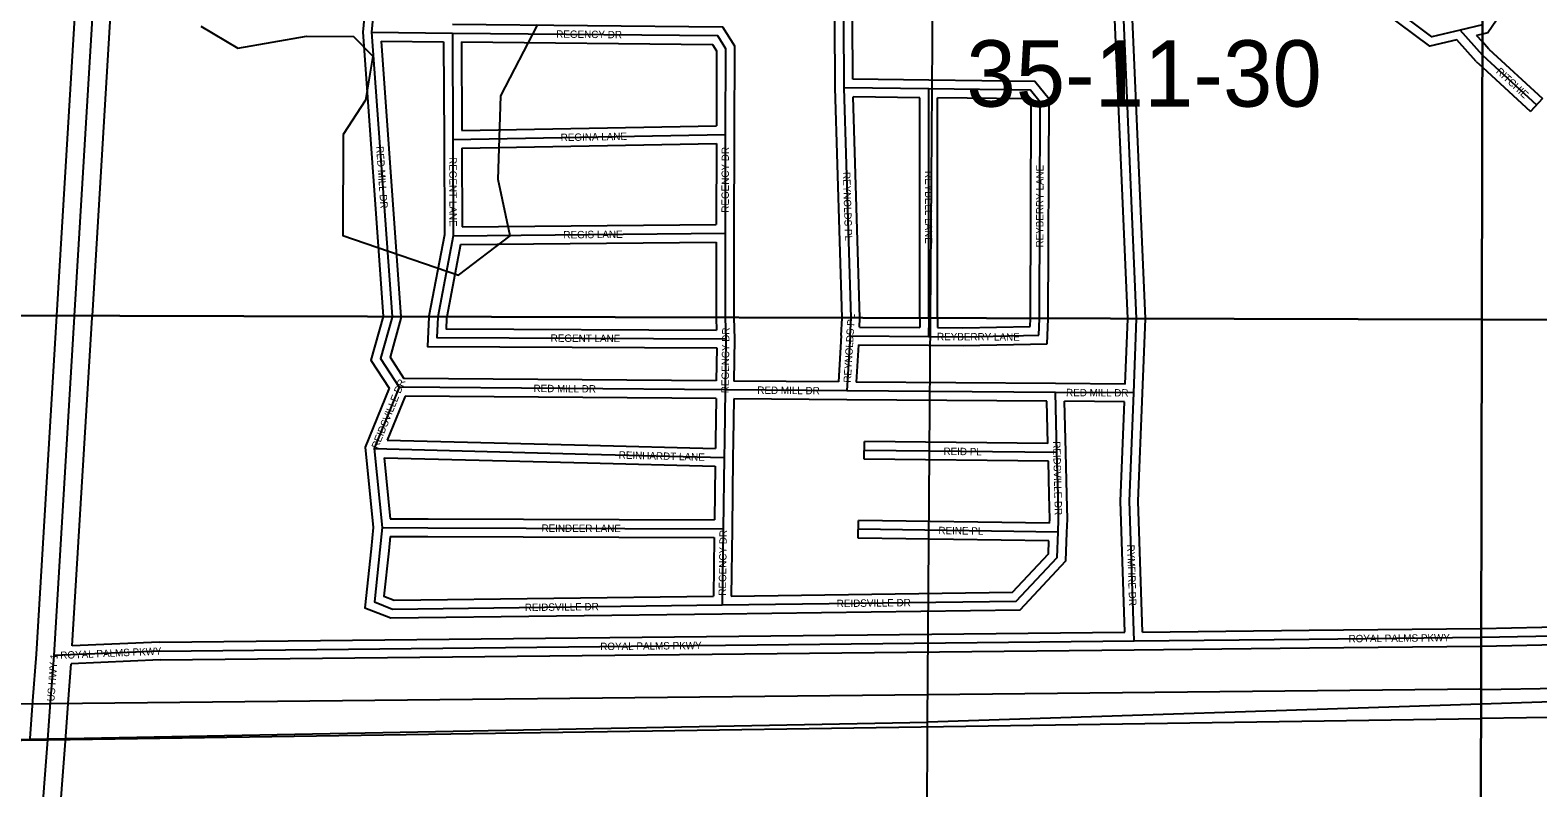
# Model space of a CAD drawing. Extents: x 457167 to 656239, y 1787309 to 1969297.
# Drawn here: x 571788 to 576898, y 1876691 to 1879261 of the extents above; entities that cross this region are included whole.
import ezdxf

# ---------------------------------------------------------------- set-up
doc = ezdxf.new("R2010")
doc.units = 0
for name, color, linetype in [('Level 1', 7, 'Continuous'), ('Level 13', 7, 'Continuous'), ('Level 14', 7, 'Continuous'), ('Level 2', 7, 'Continuous'), ('Level 31', 7, 'Continuous'), ('Level 32', 7, 'Continuous'), ('Level 34', 7, 'Continuous'), ('Level 5', 7, 'Continuous'), ('Level 55', 7, 'Continuous'), ('Level 63', 7, 'Continuous'), ('Level 7', 7, 'Continuous')]:
    doc.layers.add(name, color=color, linetype=linetype)

msp = doc.modelspace()

# ---------------------------------------------------------------- linework, layer by layer
at = {"layer": 'Level 1'}
for p, q in [((574839.65, 1878284.395), (574868.514, 1882210.607)), ((574829.576, 1876914.653), (574839.651, 1878284.395)), ((580044.647, 1877084.268), (576705.506, 1876975.675)), ((576705.507, 1876975.675), (574829.576, 1876914.653)), ((569522.043, 1876813.903), (574829.576, 1876914.653)), ((574810.232, 1871605.018), (574829.576, 1876914.653))]:
    msp.add_line(p, q, dxfattribs=at)
at = {"layer": 'Level 13'}
for p, q in [((571857.734, 1876982.084), (571869.226, 1877139.876)), ((571848.217, 1876854.106), (571857.734, 1876982.084)), ((571837.385, 1876707.221), (571848.217, 1876854.106))]:
    msp.add_line(p, q, dxfattribs=at)
for points in [[(571939.096, 1878292.15), (572070.168, 1880461.977), (572149.737, 1882170.539)], [(571869.226, 1877139.876), (571938.961, 1878289.896), (571939.097, 1878292.15)], [(571025.77, 1872109.816), (571645.157, 1874439.302), (571747.021, 1875022.706), (571774.031, 1875848.096), (571837.385, 1876707.221)]]:
    msp.add_lwpolyline(points, dxfattribs=at)
at = {"layer": 'Level 14'}
for p, q in [((571809.385, 1877144.233), (571878.997, 1878292.31)), ((571797.891, 1876986.441), (571809.385, 1877144.233)), ((571917.576, 1876977.725), (571927.384, 1877112.369)), ((571788.382, 1876858.554), (571797.891, 1876986.441)), ((571908.053, 1876849.656), (571917.57, 1876977.634)), ((571897.223, 1876702.808), (571908.056, 1876849.692))]:
    msp.add_line(p, q, dxfattribs=at)
for points in [[(571878.996, 1878292.31), (571879.07, 1878293.52), (572010.25, 1880465.182), (572088.198, 1882138.893)], [(571999.197, 1878291.989), (572130.085, 1880458.772), (572209.63, 1882166.806)], [(571931.322, 1877172.596), (571998.853, 1878286.271), (571999.198, 1878291.989)], [(571083.756, 1872094.399), (571703.815, 1874426.409), (571806.853, 1875016.535), (571833.96, 1875844.907), (571897.223, 1876702.809)]]:
    msp.add_lwpolyline(points, dxfattribs=at)
at = {"layer": 'Level 31'}
for p, q in [((575538.202, 1878282.528), (575464.661, 1880005.361)), ((574546.755, 1879065.177), (574545.669, 1879294.998)), ((572945.444, 1879253.818), (573219.655, 1879251.023)), ((572945.444, 1879253.818), (573014.731, 1878289.274)), ((573219.655, 1879251.023), (573221.077, 1878890.291)), ((576710.205, 1879175.765), (576634.675, 1879260.655)), ((576710.205, 1879175.765), (576710.209, 1879175.762)), ((576710.208, 1879175.762), (576893.08, 1879007.009)), ((574833.69, 1879061.276), (574546.755, 1879065.177)), ((574570.458, 1878285.115), (574546.755, 1879065.177)), ((574833.899, 1878284.411), (574833.69, 1879061.276)), ((573221.077, 1878890.291), (574144.303, 1878907.152)), ((574144.303, 1878907.152), (574143.564, 1878571.878)), ((573221.077, 1878890.291), (573222.258, 1878563.74)), ((573222.258, 1878563.74), (573170.115, 1878288.858)), ((573222.258, 1878563.74), (574143.564, 1878571.878)), ((574143.564, 1878571.878), (574143.568, 1878286.256)), ((574833.9, 1878283.451), (574832.811, 1878222.363)), ((574833.9, 1878283.451), (574833.9, 1878284.411)), ((575206.621, 1878226.639), (575208.651, 1878282.634)), ((575208.651, 1878282.634), (575208.654, 1878283.409)), ((574145.638, 1878213.691), (574143.348, 1878040.97)), ((574567.179, 1878224.036), (574555.953, 1878037.516)), ((574567.179, 1878224.036), (574832.811, 1878222.363)), ((574832.811, 1878222.363), (574949.88, 1878221.381)), ((574949.88, 1878221.381), (575206.621, 1878226.639)), ((573038.825, 1878049.603), (572954.691, 1877841.792)), ((574143.348, 1878040.97), (573038.825, 1878049.603)), ((574143.348, 1878040.97), (574141.056, 1877867.883)), ((574555.953, 1878037.516), (574143.348, 1878040.97)), ((575263.46, 1878032.334), (574555.953, 1878037.516)), ((575528.457, 1878030.667), (575263.46, 1878032.334)), ((575268.424, 1877828.688), (575263.46, 1878032.334)), ((575513.663, 1877663.791), (575528.457, 1878030.667)), ((572954.691, 1877841.792), (572981.132, 1877574.097)), ((572954.691, 1877841.792), (573678.077, 1877823.09)), ((574141.056, 1877867.883), (574140.295, 1877811.158)), ((575268.424, 1877828.688), (574615.318, 1877835.568)), ((573678.077, 1877823.09), (574140.295, 1877811.158)), ((574140.295, 1877811.158), (574137.217, 1877570.075)), ((575271.928, 1877684.681), (575268.424, 1877828.688)), ((575529.494, 1877189.577), (575513.663, 1877663.791)), ((572981.132, 1877574.097), (572973.646, 1877498.478)), ((572981.132, 1877574.097), (573136.697, 1877573.386)), ((573136.697, 1877573.386), (574137.217, 1877570.075)), ((574137.217, 1877570.075), (574133.465, 1877311.539)), ((575272.289, 1877558.135), (574595.006, 1877568.341)), ((576705.99, 1877201.955), (578604.695, 1877240.843)), ((572227.801, 1877155.427), (575529.494, 1877189.577)), ((575529.494, 1877189.577), (576123.467, 1877195.931)), ((576123.467, 1877195.931), (576705.987, 1877201.955)), ((576705.987, 1877201.955), (576705.991, 1877201.955)), ((572227.801, 1877155.427), (571869.226, 1877139.876))]:
    msp.add_line(p, q, dxfattribs=at)
for points in [[(573392.283, 1880774.286), (573028.538, 1880137.275), (572945.444, 1879253.818)], [(576634.675, 1879260.655), (576539.191, 1879238.677), (575973.535, 1879661.712), (575918.547, 1879830.196), (575896.054, 1880020.428)], [(576710.429, 1879278.785), (576710.105, 1879278.311), (576634.675, 1879260.655)], [(573219.655, 1879251.023), (574118.32, 1879242.484), (574144.945, 1879198.789), (574144.303, 1878907.152)], [(575208.653, 1878283.409), (575211.518, 1879016.086), (575179.16, 1879057.249), (574833.69, 1879061.276)], [(573014.732, 1878289.274), (573014.861, 1878287.474), (572975.417, 1878147.199), (573038.825, 1878049.603)], [(573170.116, 1878288.858), (573169.788, 1878287.128), (573166.135, 1878218.409), (574145.638, 1878213.691)], [(574143.569, 1878286.256), (574143.569, 1878284.968), (574145.638, 1878213.691)], [(574567.179, 1878224.036), (574570.492, 1878284.028), (574570.459, 1878285.115)], [(575528.457, 1878030.667), (575538.229, 1878281.918), (575538.203, 1878282.528)], [(575272.289, 1877558.135), (575273.657, 1877602.131), (575271.928, 1877684.681)], [(574133.465, 1877311.539), (575130.528, 1877324.626), (575269.241, 1877473.051), (575272.289, 1877558.135)], [(572973.646, 1877498.478), (572955.116, 1877321.793), (573016.144, 1877297.656), (574133.465, 1877311.539)]]:
    msp.add_lwpolyline(points, dxfattribs=at)
at = {"layer": 'Level 32'}
for p, q in [((575508.17, 1878282.608), (575434.688, 1880004.081)), ((575568.234, 1878282.447), (575494.635, 1880006.641)), ((574516.758, 1879064.65), (574515.67, 1879294.856)), ((574576.617, 1879094.773), (574575.67, 1879295.14)), ((572977.701, 1879223.486), (573189.772, 1879221.325)), ((572977.701, 1879223.486), (573044.815, 1878289.194)), ((573189.772, 1879221.325), (573191.078, 1878890.171)), ((573249.775, 1879220.735), (573250.958, 1878920.841)), ((576688.775, 1879154.718), (576624.08, 1879227.431)), ((576710.362, 1879247.559), (576690.6, 1879242.933)), ((576710.305, 1879220.786), (576690.6, 1879242.932)), ((576731.636, 1879196.81), (576710.304, 1879220.786)), ((576731.636, 1879196.81), (576913.426, 1879029.056)), ((576688.775, 1879154.718), (576710.121, 1879135.021)), ((576710.12, 1879135.021), (576872.735, 1878984.961)), ((574540.441, 1878285.196), (574516.757, 1879064.65)), ((574834.098, 1879091.273), (574576.617, 1879094.773)), ((574803.699, 1879031.68), (574577.695, 1879034.752)), ((574600.475, 1878285.035), (574577.695, 1879034.751)), ((574803.9, 1878284.491), (574803.7, 1879031.679)), ((574863.9, 1878284.331), (574863.7, 1879030.923)), ((576913.426, 1879029.056), (576872.735, 1878984.961)), ((573250.959, 1878920.841), (574114.369, 1878936.611)), ((574174.304, 1878907.086), (574173.565, 1878571.812)), ((573191.078, 1878890.181), (573192.249, 1878566.506)), ((573251.185, 1878860.833), (574114.235, 1878876.596)), ((573251.185, 1878860.833), (573252.15, 1878594.006)), ((574114.236, 1878876.596), (574113.63, 1878601.615)), ((573252.15, 1878594.006), (574113.63, 1878601.615)), ((574173.565, 1878571.879), (574173.569, 1878286.176)), ((573247.145, 1878533.957), (573200.635, 1878288.777)), ((573247.145, 1878533.957), (574113.565, 1878541.611)), ((574113.565, 1878541.611), (574113.567, 1878286.337)), ((574598.872, 1878253.837), (574803.345, 1878252.549)), ((574803.901, 1878283.714), (574803.345, 1878252.549)), ((574803.901, 1878283.714), (574803.901, 1878284.491)), ((574863.901, 1878283.188), (574863.347, 1878252.107)), ((574863.347, 1878252.107), (574949.7, 1878251.383)), ((574863.901, 1878283.188), (574863.901, 1878284.331)), ((574949.7, 1878251.383), (575177.668, 1878256.051)), ((575177.667, 1878256.051), (575178.652, 1878283.236)), ((575178.653, 1878283.236), (575178.654, 1878283.489)), ((575235.576, 1878197.225), (575238.651, 1878282.031)), ((575238.65, 1878282.031), (575238.655, 1878283.328)), ((574175.645, 1878213.926), (574173.746, 1878070.716)), ((574537.234, 1878225.839), (574527.719, 1878067.754)), ((574595.418, 1878193.856), (574587.8, 1878067.283)), ((574595.418, 1878193.856), (574832.622, 1878192.363)), ((574832.56, 1878192.364), (574950.062, 1878191.376)), ((574950.062, 1878191.376), (575235.575, 1878197.225)), ((574115.24, 1878183.836), (574113.747, 1878071.201)), ((573005.151, 1878046.368), (572924.11, 1877846.198)), ((574113.746, 1878071.201), (573055.193, 1878079.476)), ((574527.719, 1878067.753), (574173.746, 1878070.716)), ((575263.681, 1878062.334), (574587.801, 1878067.284)), ((575499.608, 1878060.849), (575263.649, 1878062.334)), ((573058.981, 1878019.444), (572998.746, 1877870.663)), ((574112.951, 1878011.206), (573058.981, 1878019.444)), ((574112.951, 1878011.205), (574111.06, 1877868.28)), ((574172.951, 1878010.72), (574171.055, 1877867.486)), ((574555.702, 1878007.516), (574172.952, 1878010.72)), ((575234.177, 1878002.546), (574555.733, 1878007.516)), ((575237.676, 1877859.013), (575234.177, 1878002.546)), ((575497.232, 1878000.861), (575294.206, 1878002.139)), ((575298.416, 1877829.419), (575294.206, 1878002.139)), ((575483.643, 1877663.895), (575497.231, 1878000.861)), ((575543.685, 1877663.687), (575558.434, 1878029.459)), ((572924.11, 1877846.198), (572950.986, 1877574.099)), ((572998.746, 1877870.663), (573678.853, 1877853.079)), ((573678.852, 1877853.08), (574110.706, 1877841.932)), ((574111.06, 1877868.286), (574110.706, 1877841.932)), ((574171.055, 1877867.481), (574170.293, 1877810.756)), ((574615.002, 1877805.57), (574615.634, 1877865.566)), ((575237.676, 1877859.013), (574615.634, 1877865.566)), ((572987.886, 1877810.923), (573008.328, 1877603.973)), ((572987.887, 1877810.923), (573677.303, 1877793.099)), ((573677.304, 1877793.098), (574109.92, 1877781.931)), ((574109.92, 1877781.931), (574107.6, 1877600.172)), ((574170.294, 1877810.776), (574167.216, 1877569.692)), ((575239.138, 1877798.994), (574615.002, 1877805.57)), ((575241.936, 1877683.951), (575239.138, 1877798.994)), ((575301.92, 1877685.411), (575298.416, 1877829.417)), ((575498.487, 1877219.258), (575483.643, 1877663.896)), ((575558.501, 1877219.889), (575543.685, 1877663.686)), ((573008.329, 1877603.973), (573136.835, 1877603.386)), ((573136.796, 1877603.386), (574107.6, 1877600.172)), ((574594.555, 1877538.344), (574595.459, 1877598.338)), ((575243.221, 1877588.576), (574595.459, 1877598.338)), ((572950.986, 1877574.099), (572943.792, 1877501.432)), ((573008.297, 1877543.972), (573003.501, 1877495.522)), ((573008.297, 1877543.971), (573136.56, 1877543.386)), ((573136.598, 1877543.386), (574106.781, 1877540.174)), ((574106.781, 1877540.174), (574103.891, 1877341.174)), ((574167.216, 1877569.64), (574163.911, 1877341.941)), ((575241.212, 1877528.599), (574594.555, 1877538.344)), ((576706.054, 1877231.963), (578573.947, 1877270.22)), ((572226.997, 1877185.421), (575498.487, 1877219.258)), ((575558.501, 1877219.889), (576123.146, 1877225.93)), ((576123.157, 1877225.931), (576705.373, 1877231.949)), ((576705.373, 1877231.949), (576706.055, 1877231.963)), ((572226.997, 1877185.421), (571931.323, 1877172.596)), ((576123.777, 1877165.932), (576705.926, 1877171.953)), ((576705.925, 1877171.953), (576706.6, 1877171.961)), ((576706.6, 1877171.961), (578575.475, 1877210.237)), ((572228.608, 1877125.433), (571927.384, 1877112.368)), ((572228.608, 1877125.433), (575529.805, 1877159.578)), ((575529.816, 1877159.579), (576123.788, 1877165.933))]:
    msp.add_line(p, q, dxfattribs=at)
for points in [[(573352.899, 1880765.811), (572999.275, 1880146.53), (572915.343, 1879254.15)], [(576624.08, 1879227.431), (576532.365, 1879206.321), (575947.962, 1879643.376), (575889.104, 1879823.717), (575869.414, 1879990.247)], [(576868.924, 1879457.81), (576728.306, 1879251.761), (576710.361, 1879247.559)], [(573219.94, 1879281.022), (574135.269, 1879272.326), (574174.965, 1879207.178), (574174.304, 1878907.086)], [(572915.343, 1879254.151), (572984.561, 1878290.551), (572984.225, 1878289.356)], [(573249.775, 1879220.734), (574101.372, 1879212.643), (574114.927, 1879190.399), (574114.369, 1878936.611)], [(575238.654, 1878283.328), (575241.56, 1879026.416), (575193.87, 1879087.08), (574834.04, 1879091.275)], [(575178.653, 1878283.489), (575181.477, 1879005.758), (575164.45, 1879027.418), (574863.7, 1879030.921)], [(573192.248, 1878566.506), (573139.935, 1878290.736), (573139.84, 1878288.94)], [(572984.226, 1878289.356), (572942.861, 1878142.244), (573005.15, 1878046.369)], [(573044.816, 1878289.194), (573045.16, 1878284.398), (573007.975, 1878152.154), (573055.193, 1878079.476)], [(573139.841, 1878288.94), (573134.506, 1878188.561), (574115.24, 1878183.836)], [(573200.636, 1878288.777), (573199.639, 1878283.521), (573197.765, 1878248.257), (574114.751, 1878243.839)], [(574113.568, 1878286.337), (574113.568, 1878284.533), (574114.751, 1878243.839)], [(574173.57, 1878286.176), (574173.57, 1878285.403), (574175.645, 1878213.926)], [(574537.225, 1878225.691), (574540.466, 1878284.401), (574540.442, 1878285.196)], [(574598.872, 1878253.837), (574600.517, 1878283.656), (574600.476, 1878285.035)], [(575499.609, 1878060.849), (575508.203, 1878281.861), (575508.171, 1878282.608)], [(575558.436, 1878029.502), (575568.255, 1878281.975), (575568.235, 1878282.447)], [(575243.221, 1877588.576), (575243.646, 1877602.283), (575241.934, 1877684.052)], [(575302.276, 1877557.202), (575303.667, 1877601.979), (575301.921, 1877685.31)], [(574133.859, 1877281.541), (575143.712, 1877294.796), (575298.821, 1877460.765), (575302.271, 1877557.061)], [(574163.911, 1877341.941), (575117.343, 1877354.456), (575239.661, 1877485.337), (575241.212, 1877528.599)], [(572943.809, 1877501.606), (572922.904, 1877302.271), (573010.606, 1877267.585), (574133.838, 1877281.541)], [(573003.483, 1877495.349), (572987.328, 1877341.315), (573021.681, 1877327.727), (574103.892, 1877341.175)]]:
    msp.add_lwpolyline(points, dxfattribs=at)
at = {"layer": 'Level 5'}
for points in [[(576701.893, 1877025.594), (571082.997, 1876968.483), (570082.54, 1876938.31), (569924.406, 1877022.199), (569783.123, 1877156), (569741.801, 1877264.541), (569586.751, 1878298.438)], [(576708.032, 1877024.934), (581709.894, 1877111.311), (583718.942, 1877100.851)]]:
    msp.add_lwpolyline(points, dxfattribs=at)
at = {"layer": 'Level 55'}
for p, q in [((579674.329, 1876964.804), (576705.402, 1876927.048)), ((571848.217, 1876854.106), (576705.398, 1876927.048)), ((576705.403, 1876927.048), (576705.398, 1876927.048)), ((571303.862, 1876845.889), (571848.217, 1876854.106))]:
    msp.add_line(p, q, dxfattribs=at)
at = {"layer": 'Level 63'}
for points in [[(536942.563, 1878385.707), (576708.29, 1878279.4), (576805.546, 1923734.416), (537088.612, 1923840.983), (536942.563, 1878385.707)], [(576708.289, 1878279.4), (616473.709, 1878215.526), (616521.962, 1923670.374), (576805.545, 1923734.416), (576708.289, 1878279.4)], [(536796.8, 1832931.691), (576611.22, 1832825.663), (576708.291, 1878279.4), (536942.564, 1878385.707), (536796.8, 1832931.691)], [(576611.219, 1832825.663), (616425.226, 1832761.92), (616473.71, 1878215.526), (576708.29, 1878279.4), (576611.219, 1832825.663)]]:
    msp.add_lwpolyline(points, dxfattribs=at)
at = {"layer": 'Level 7'}
msp.add_lwpolyline([(572366.993, 1879274.772), (572491.776, 1879199.352), (572725.32, 1879240.286), (572883.712, 1879239.788), (572950.205, 1879172.867), (572924.706, 1879022.913), (572849.316, 1878906.44), (572848.211, 1878564.641), (573239.59, 1878430.023), (573239.59, 1878430.023), (573415.07, 1878562.818), (573374.017, 1878754.682), (573383.264, 1879038.119), (573509.063, 1879279.446)], dxfattribs=at)

# ---------------------------------------------------------------- texts
at = {"layer": 'Level 2'}
msp.add_text('35-11-30', height=225, dxfattribs=at).set_placement((574961.451, 1879001.44))
at = {"layer": 'Level 34'}
for s, height, rotation, p in [('REGENCY DR', 25, 359.454875, (573571.078, 1879235.185)), ('RITCHIE', 25, 317.299297, (576754.279, 1879118.085)), ('REGINA LANE', 25, 1.045592, (573586.556, 1878884.465)), ('RED MILL DR', 25, 274.108014, (572960.745, 1878866.352)), ('REGENCY DR', 25, 89.872917, (574156.217, 1878641.692)), ('REGENT LANE', 25, 270.206394, (573208.795, 1878830.435)), ('REYBERRY LANE', 25, 89.775164, (575222.09, 1878523.643)), ('REYNOLDS PL', 25, 271.739739, (574542.93, 1878779.53)), ('REYBELL LANE', 25, 270.014589, (574821.266, 1878783.385)), ('REGIS LANE', 25, 0.505397, (573595.624, 1878554.538)), ('REYNOLDS PL', 25, 86.555139, (574569.694, 1878064.522)), ('REGENCY DR', 25, 89.239792, (574155.695, 1878029.377)), ('REGENT LANE', 24.99916, 359.723275, (573552.367, 1878204.051)), ('REYBERRY LANE', 25, 359.638486, (574861.652, 1878209.514)), ('REIDSVILLE DR', 25, 67.958664, (572967.034, 1877838.974)), ('RED MILL DR', 25, 359.551408, (573494.141, 1878033.545)), ('RED MILL DR', 25, 359.519786, (574252.699, 1878027.556)), ('RED MILL DR', 25, 359.639003, (575299.031, 1878019.611)), ('REINHARDT LANE', 25, 358.520622, (573782.764, 1877807.885)), ('REID PL', 25, 359.395672, (574883.631, 1877820.241)), ('REIDSVILLE DR', 25, 271.393286, (575255.004, 1877866.427)), ('REINDEER LANE', 25, 359.809678, (573521.168, 1877559.615)), ('REINE PL', 24.9992, 359.135925, (574866.382, 1877551.751)), ('REGENCY DR', 25, 89.167947, (574146.42, 1877342.841)), ('RYMFIRE DR', 25, 271.911553, (575506.091, 1877515.981)), ('REIDSVILLE DR', 25, 0.751289, (574522.091, 1877304.14)), ('REIDSVILLE DR', 25, 0.711139, (573464.89, 1877290.732)), ('ROYAL PALMS PKWY', 25, 2.482842, (571890.936, 1877128.307)), ('ROYAL PALMS PKWY', 25, 0.591886, (573720.517, 1877158.368)), ('ROYAL PALMS PKWY', 25, 0.591767, (576256.597, 1877184.81)), ('US HWY 1', 24.9992, 85.833614, (571870.386, 1876983.741))]:
    msp.add_text(s, height=height, rotation=rotation, dxfattribs=at).set_placement(p)

doc.saveas('drawing.dxf')
